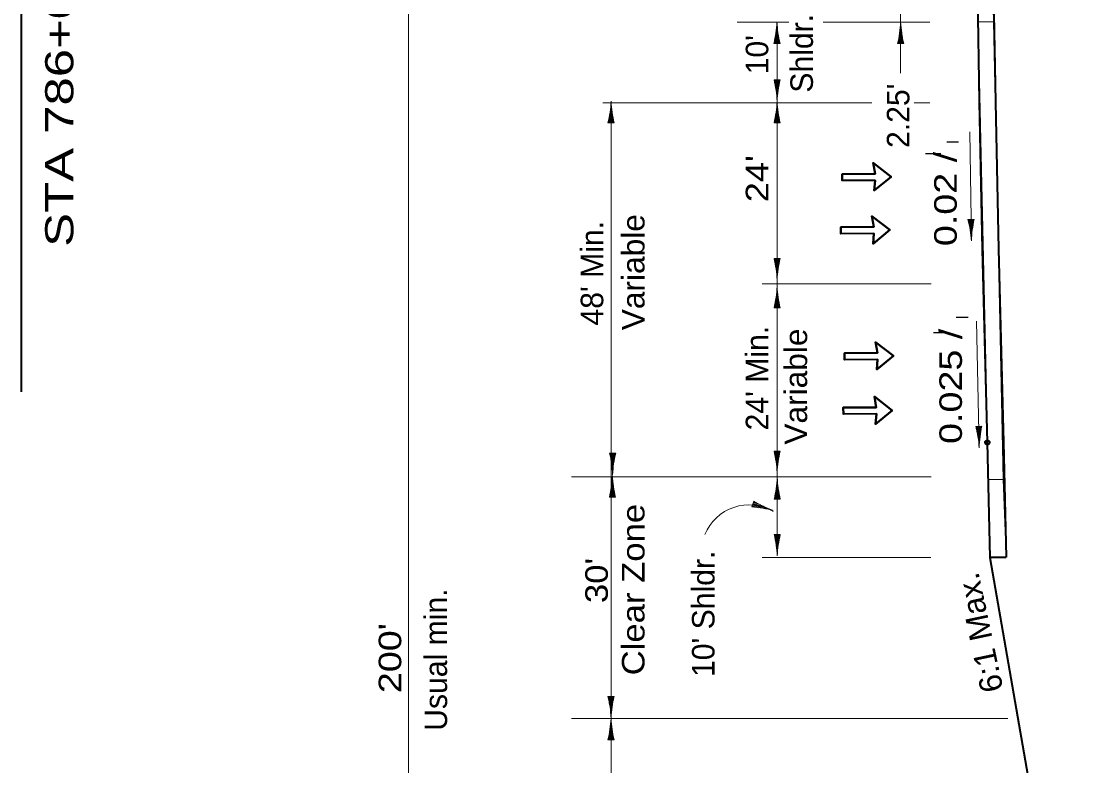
# Model space of a CAD drawing. Extents: x 2363427 to 2368559, y 6957299 to 6980140.
# Drawn here: x 2364471 to 2365136, y 6960816 to 6961278 of the extents above; entities that cross this region are included whole.
import ezdxf
from ezdxf.enums import TextEntityAlignment as Align

# ---------------------------------------------------------------- set-up
doc = ezdxf.new("R2010")
doc.units = 0
doc.header["$LTSCALE"] = 5.6
doc.header["$PDMODE"] = 32
doc.header["$PDSIZE"] = 2.8
for name, color, linetype, lineweight in [('1', 7, 'Continuous', 13), ('3', 7, 'Continuous', 35), ('4', 7, 'Continuous', 13), ('40', 7, 'Continuous', 35), ('48', 7, 'Continuous', 25), ('8', 7, 'Continuous', 13)]:
    doc.layers.add(name, color=color, linetype=linetype, lineweight=lineweight)

msp = doc.modelspace()

# ---------------------------------------------------------------- linework, layer by layer
at = {"layer": '1'}
for p, q in [((2364938.739, 6961242.105), (2364942.569, 6961242.105)), ((2364939.089, 6961242.105), (2364939.089, 6961240.52)), ((2364939.589, 6961242.105), (2364939.589, 6961237.828)), ((2364940.089, 6961242.105), (2364940.089, 6961234.755)), ((2364940.589, 6961242.105), (2364940.589, 6961229.541)), ((2364941.089, 6961242.105), (2364941.089, 6961233.496)), ((2364941.589, 6961242.105), (2364941.589, 6961237.243)), ((2364942.089, 6961242.105), (2364942.089, 6961239.724)), ((2364837.629, 6961215.364), (2364837.629, 6961227.928)), ((2364940.717, 6961215.286), (2364940.717, 6961227.85)), ((2364837.129, 6961215.364), (2364837.129, 6961223.973)), ((2364838.129, 6961215.364), (2364838.129, 6961222.714)), ((2364940.217, 6961215.286), (2364940.217, 6961223.896)), ((2364941.217, 6961215.286), (2364941.217, 6961222.636)), ((2364839.479, 6961215.364), (2364835.649, 6961215.364)), ((2364836.129, 6961215.364), (2364836.129, 6961217.745)), ((2364836.629, 6961215.364), (2364836.629, 6961220.226)), ((2364838.629, 6961215.364), (2364838.629, 6961219.64)), ((2364839.129, 6961215.364), (2364839.129, 6961216.948)), ((2364942.567, 6961215.286), (2364938.737, 6961215.286)), ((2364939.217, 6961215.286), (2364939.217, 6961217.668)), ((2364939.717, 6961215.286), (2364939.717, 6961220.148)), ((2364941.717, 6961215.286), (2364941.717, 6961219.563)), ((2364942.217, 6961215.286), (2364942.217, 6961216.872)), ((2364938.739, 6961011.454), (2364942.569, 6961011.454)), ((2364939.089, 6961011.454), (2364939.089, 6961009.868)), ((2364939.589, 6961011.454), (2364939.589, 6961007.177)), ((2364940.089, 6961011.454), (2364940.089, 6961004.104)), ((2364940.589, 6961011.454), (2364940.589, 6960998.89)), ((2364941.089, 6961011.454), (2364941.089, 6961002.844)), ((2364941.589, 6961011.454), (2364941.589, 6961006.592)), ((2364942.089, 6961011.454), (2364942.089, 6961009.072)), ((2364940.277, 6960981.694), (2364940.277, 6960990.304)), ((2364940.777, 6960981.694), (2364940.777, 6960994.258)), ((2364941.277, 6960981.694), (2364941.277, 6960989.044)), ((2364942.627, 6960981.694), (2364938.797, 6960981.694)), ((2364939.277, 6960981.694), (2364939.277, 6960984.076)), ((2364939.777, 6960981.694), (2364939.777, 6960986.556)), ((2364941.777, 6960981.694), (2364941.777, 6960985.97)), ((2364942.277, 6960981.694), (2364942.277, 6960983.279)), ((2364925.025, 6960976.762), (2364926.191, 6960980.41)), ((2364925.132, 6960977.096), (2364926.642, 6960976.613)), ((2364925.284, 6960977.572), (2364929.358, 6960976.27)), ((2364925.437, 6960978.048), (2364932.437, 6960975.812)), ((2364925.589, 6960978.524), (2364937.557, 6960974.701)), ((2364925.741, 6960979), (2364933.942, 6960976.38)), ((2364925.893, 6960979.477), (2364930.524, 6960977.998)), ((2364926.045, 6960979.954), (2364928.313, 6960979.228)), ((2364938.797, 6960959.672), (2364942.627, 6960959.672)), ((2364939.147, 6960959.672), (2364939.147, 6960958.086)), ((2364939.647, 6960959.672), (2364939.647, 6960955.395)), ((2364940.147, 6960959.672), (2364940.147, 6960952.322)), ((2364940.647, 6960959.672), (2364940.647, 6960947.108)), ((2364941.147, 6960959.672), (2364941.147, 6960951.062)), ((2364941.647, 6960959.672), (2364941.647, 6960954.81)), ((2364942.147, 6960959.672), (2364942.147, 6960957.29)), ((2364835.633, 6960859.078), (2364839.463, 6960859.078)), ((2364835.983, 6960859.078), (2364835.983, 6960857.492)), ((2364836.483, 6960859.078), (2364836.483, 6960854.801)), ((2364836.983, 6960859.078), (2364836.983, 6960851.728)), ((2364837.483, 6960859.078), (2364837.483, 6960846.514)), ((2364837.983, 6960859.078), (2364837.983, 6960850.468)), ((2364838.483, 6960859.078), (2364838.483, 6960854.216)), ((2364838.983, 6960859.078), (2364838.983, 6960856.696)), ((2364837.593, 6960832.064), (2364837.593, 6960844.628)), ((2364836.593, 6960832.064), (2364836.593, 6960836.926)), ((2364837.093, 6960832.064), (2364837.093, 6960840.674)), ((2364838.093, 6960832.064), (2364838.093, 6960839.414)), ((2364838.593, 6960832.064), (2364838.593, 6960836.34)), ((2364839.443, 6960832.064), (2364835.613, 6960832.064)), ((2364836.093, 6960832.064), (2364836.093, 6960834.446)), ((2364839.093, 6960832.064), (2364839.093, 6960833.649))]:
    msp.add_line(p, q, dxfattribs=at)
for centre, radius, start, end in [((2364868.531, 6961225.212), 72.212, 2.84356, 13.52961), ((2365012.778, 6961225.212), 72.212, 166.47039, 177.15644), ((2364765.441, 6961232.258), 72.212, 346.47039, 357.15644), ((2364909.688, 6961232.258), 72.212, 182.84356, 193.52961), ((2364868.528, 6961232.181), 72.212, 346.47039, 357.15644), ((2365012.775, 6961232.181), 72.212, 182.84356, 193.52961), ((2364868.531, 6960994.56), 72.212, 2.84356, 13.52961), ((2365012.778, 6960994.56), 72.212, 166.47039, 177.15644), ((2364868.588, 6960998.588), 72.212, 346.47039, 357.15644), ((2365012.835, 6960998.588), 72.212, 182.84356, 193.52961), ((2364923.269, 6960948.474), 29.635, 59.62074, 157.81619), ((2364919.753, 6960904.743), 72.212, 75.12659, 85.81264), ((2364963.65, 6961042.149), 72.212, 238.75343, 249.43948), ((2364868.588, 6960942.778), 72.212, 2.84356, 13.52961), ((2365012.835, 6960942.778), 72.212, 166.47039, 177.15644), ((2364765.425, 6960842.184), 72.212, 2.84356, 13.52961), ((2364909.672, 6960842.184), 72.212, 166.47039, 177.15644), ((2364765.404, 6960848.958), 72.212, 346.47039, 357.15644), ((2364909.651, 6960848.958), 72.212, 182.84356, 193.52961)]:
    msp.add_arc(centre, radius, start, end, dxfattribs=at)
at = {"layer": '3'}
for p, q in [((2365063.563, 6961383.778), (2365066.169, 6961228.534)), ((2365073.563, 6961383.978), (2365076.177, 6961228.293)), ((2365066.181, 6961228.44), (2365068.011, 6961136.715)), ((2365076.187, 6961228.267), (2365078.009, 6961136.914)), ((2365068.011, 6961136.715), (2365071.143, 6961016.849)), ((2365078.009, 6961136.976), (2365081.141, 6961017.11)), ((2365071.143, 6961016.849), (2365072.809, 6960945.418)), ((2365081.141, 6961017.082), (2365082.809, 6960945.535)), ((2365082.813, 6960945.418), (2365072.809, 6960945.418)), ((2365072.809, 6960945.418), (2365135.901, 6960582.428))]:
    msp.add_line(p, q, dxfattribs=at)
at = {"layer": '3', "lineweight": 13}
for points in [[(2365065.476, 6961278.05), (2365075.005, 6961278.05), (2365073.84, 6961328.633), (2365064.928, 6961328.633)], [(2365072.809, 6960945.418), (2365082.809, 6960945.535), (2365081.024, 6960993.847), (2365071.996, 6960993.847)]]:
    msp.add_lwpolyline(points, close=True, dxfattribs=at)
msp.add_lwpolyline([(2365071.143, 6961016.849), (2365071.075, 6961016.995), (2365071.143, 6961016.849)], dxfattribs=at)
at = {"layer": '3'}
msp.add_point((2365071.143, 6961016.849), dxfattribs=at)
at = {"layer": '4', "lineweight": 40}
msp.add_line((2364471.469, 6961048.18), (2364471.469, 6961642.941), dxfattribs=at)
at = {"layer": '4'}
for p, q in [((2364711.737, 6960333.27), (2364711.737, 6961383.778)), ((2365017.359, 6961246.228), (2365017.359, 6961314.02)), ((2364948.015, 6961277.854), (2364915.757, 6961277.854)), ((2364940.611, 6961264.664), (2364940.611, 6961277.228)), ((2365035.451, 6961277.854), (2364969.293, 6961277.854)), ((2365017.415, 6961264.512), (2365017.415, 6961277.076)), ((2364939.611, 6961264.664), (2364939.611, 6961269.526)), ((2364940.111, 6961264.664), (2364940.111, 6961273.273)), ((2364940.655, 6961135.85), (2364940.655, 6961269.474)), ((2364941.111, 6961264.664), (2364941.111, 6961272.014)), ((2364941.611, 6961264.664), (2364941.611, 6961268.94)), ((2365016.415, 6961264.512), (2365016.415, 6961269.374)), ((2365016.915, 6961264.512), (2365016.915, 6961273.121)), ((2365017.915, 6961264.512), (2365017.915, 6961271.862)), ((2365018.415, 6961264.512), (2365018.415, 6961268.788)), ((2364942.461, 6961264.664), (2364938.631, 6961264.664)), ((2364939.111, 6961264.664), (2364939.111, 6961267.045)), ((2364942.111, 6961264.664), (2364942.111, 6961266.248)), ((2365019.265, 6961264.512), (2365015.435, 6961264.512)), ((2365015.915, 6961264.512), (2365015.915, 6961266.893)), ((2365018.915, 6961264.512), (2365018.915, 6961266.096)), ((2364999.375, 6961227.854), (2364832.475, 6961227.854)), ((2364837.569, 6960593.58), (2364837.569, 6961228.746)), ((2365035.451, 6961227.854), (2365025.789, 6961227.854)), ((2365061.289, 6961142.04), (2365060.215, 6961209.757)), ((2365059.163, 6961155.32), (2365062.993, 6961155.38)), ((2365059.513, 6961155.325), (2365059.539, 6961153.74)), ((2365060.013, 6961155.333), (2365060.081, 6961151.057)), ((2365060.513, 6961155.341), (2365060.629, 6961147.992)), ((2365061.013, 6961155.349), (2365061.213, 6961142.786)), ((2365061.513, 6961155.357), (2365061.649, 6961146.748)), ((2365062.013, 6961155.364), (2365062.091, 6961150.504)), ((2365062.513, 6961155.372), (2365062.551, 6961152.992)), ((2364940.655, 6961016.646), (2364940.655, 6961135.85)), ((2364938.739, 6961131.11), (2364942.569, 6961131.11)), ((2364939.089, 6961131.11), (2364939.089, 6961129.524)), ((2364939.589, 6961131.11), (2364939.589, 6961126.833)), ((2364940.089, 6961131.11), (2364940.089, 6961123.76)), ((2364940.589, 6961131.11), (2364940.589, 6961118.546)), ((2364941.089, 6961131.11), (2364941.089, 6961122.5)), ((2364941.589, 6961131.11), (2364941.589, 6961126.248)), ((2364942.089, 6961131.11), (2364942.089, 6961128.728)), ((2365036.309, 6961115.418), (2364931.403, 6961115.418)), ((2364940.219, 6961100.425), (2364940.219, 6961109.034)), ((2364940.719, 6961100.425), (2364940.719, 6961112.989)), ((2364939.219, 6961100.425), (2364939.219, 6961102.806)), ((2364939.719, 6961100.425), (2364939.719, 6961105.287)), ((2364941.219, 6961100.425), (2364941.219, 6961107.775)), ((2364941.719, 6961100.425), (2364941.719, 6961104.702)), ((2364942.219, 6961100.425), (2364942.219, 6961102.01)), ((2364942.569, 6961100.425), (2364938.739, 6961100.425)), ((2365066.121, 6961013.573), (2365064.511, 6961092.194)), ((2365063.933, 6961026.842), (2365067.763, 6961026.921)), ((2365064.283, 6961026.85), (2365064.317, 6961025.265)), ((2365064.783, 6961026.86), (2365064.871, 6961022.584)), ((2365065.283, 6961026.87), (2365065.435, 6961019.522)), ((2365065.783, 6961026.88), (2365066.041, 6961014.319)), ((2365066.283, 6961026.89), (2365066.459, 6961018.283)), ((2365066.783, 6961026.901), (2365066.883, 6961022.04)), ((2365067.283, 6961026.911), (2365067.331, 6961024.53)), ((2364940.711, 6960955.941), (2364940.711, 6961016.668)), ((2364836.607, 6961010.118), (2364840.437, 6961010.118)), ((2364836.957, 6961010.118), (2364836.957, 6961008.534)), ((2364837.457, 6961010.118), (2364837.457, 6961005.842)), ((2364837.957, 6961010.118), (2364837.957, 6961002.768)), ((2364838.457, 6961010.118), (2364838.457, 6960997.554)), ((2364838.957, 6961010.118), (2364838.957, 6961001.509)), ((2364839.457, 6961010.118), (2364839.457, 6961005.256)), ((2364839.957, 6961010.118), (2364839.957, 6961007.737)), ((2365036.309, 6960995.418), (2364812.913, 6960995.418)), ((2364838.487, 6960982.926), (2364838.487, 6960995.49)), ((2364837.987, 6960982.926), (2364837.987, 6960991.535)), ((2364838.987, 6960982.926), (2364838.987, 6960990.276)), ((2364840.337, 6960982.926), (2364836.507, 6960982.926)), ((2364836.987, 6960982.926), (2364836.987, 6960985.307)), ((2364837.487, 6960982.926), (2364837.487, 6960987.788)), ((2364839.487, 6960982.926), (2364839.487, 6960987.202)), ((2364839.987, 6960982.926), (2364839.987, 6960984.51)), ((2365036.169, 6960945.418), (2364931.403, 6960945.418)), ((2365083.977, 6960845.418), (2364812.913, 6960845.418))]:
    msp.add_line(p, q, dxfattribs=at)
at = {"layer": '4', "lineweight": 25}
for p, q in [((2365045.946, 6961203.554), (2365053.317, 6961203.554)), ((2365042.261, 6961196.189), (2365032.68, 6961196.189)), ((2365051.843, 6961094.553), (2365059.213, 6961094.553)), ((2365046.683, 6961084.979), (2365037.839, 6961084.979))]:
    msp.add_line(p, q, dxfattribs=at)
at = {"layer": '4'}
for centre, start, end in [((2364868.422, 6961281.558), 346.47039, 357.15644), ((2365012.669, 6961281.558), 182.84356, 193.52961), ((2364945.226, 6961281.406), 346.47039, 357.15644), ((2365089.473, 6961281.406), 182.84356, 193.52961), ((2364989.232, 6961137.315), 3.7522, 14.43825), ((2365133.461, 6961139.602), 167.37903, 178.06508), ((2364868.531, 6961114.216), 2.84356, 13.52961), ((2365012.778, 6961114.216), 166.47039, 177.15644), ((2364868.531, 6961117.319), 346.47039, 357.15644), ((2365012.778, 6961117.319), 182.84356, 193.52961), ((2364994.087, 6961008.514), 4.01743, 14.70348), ((2365138.303, 6961011.469), 167.64427, 178.33032), ((2364766.399, 6960993.225), 2.84356, 13.52961), ((2364910.646, 6960993.225), 166.47039, 177.15644), ((2364766.298, 6960999.82), 346.47039, 357.15644), ((2364910.545, 6960999.82), 182.84356, 193.52961)]:
    msp.add_arc(centre, 72.212, start, end, dxfattribs=at)
at = {"layer": '40'}
for p, q in [((2365001.521, 6961179.622), (2364981.015, 6961179.426)), ((2365000.765, 6961146.576), (2364980.259, 6961146.382)), ((2365003.031, 6961068.398), (2364982.527, 6961068.202)), ((2365002.277, 6961034.547), (2364981.771, 6961034.352))]:
    msp.add_line(p, q, dxfattribs=at)
for points in [[(2365001.521, 6961179.622), (2365000.987, 6961173.306), (2365011.375, 6961181.842), (2365000.275, 6961190.444), (2365001.483, 6961183.716)], [(2365001.483, 6961183.716), (2364980.977, 6961183.522), (2364981.015, 6961179.426)], [(2365000.765, 6961146.576), (2365000.231, 6961140.262), (2365010.619, 6961148.796), (2364999.519, 6961157.399), (2365000.727, 6961150.672)], [(2365000.727, 6961150.672), (2364980.221, 6961150.476), (2364980.259, 6961146.382)], [(2365003.031, 6961068.398), (2365002.499, 6961062.082), (2365012.887, 6961070.618), (2365001.787, 6961079.22), (2365002.995, 6961072.492)], [(2365002.995, 6961072.492), (2364982.489, 6961072.298), (2364982.527, 6961068.202)], [(2365002.277, 6961034.547), (2365001.743, 6961028.232), (2365012.131, 6961036.767), (2365001.031, 6961045.37), (2365002.239, 6961038.642)], [(2365002.239, 6961038.642), (2364981.733, 6961038.447), (2364981.771, 6961034.352)]]:
    msp.add_lwpolyline(points, dxfattribs=at)
at = {"layer": '48', "lineweight": 13}
msp.add_lwpolyline([(2365071.996, 6960993.847), (2365081.024, 6960993.847), (2365075.005, 6961278.05), (2365065.476, 6961278.05)], close=True, dxfattribs=at)
at = {"layer": '8', "lineweight": 40}
for points in [[(2365011.375, 6961181.842), (2365000.987, 6961173.306), (2365001.521, 6961179.622), (2364981.015, 6961179.426), (2364980.977, 6961183.522), (2365001.483, 6961183.716), (2365000.275, 6961190.444)], [(2365010.619, 6961148.796), (2365000.231, 6961140.262), (2365000.765, 6961146.576), (2364980.259, 6961146.382), (2364980.221, 6961150.476), (2365000.727, 6961150.672), (2364999.519, 6961157.399)], [(2365012.887, 6961070.618), (2365002.499, 6961062.082), (2365003.031, 6961068.398), (2364982.527, 6961068.202), (2364982.489, 6961072.298), (2365002.995, 6961072.492), (2365001.787, 6961079.22)], [(2365012.131, 6961036.767), (2365001.743, 6961028.232), (2365002.277, 6961034.547), (2364981.771, 6961034.352), (2364981.733, 6961038.447), (2365002.239, 6961038.642), (2365001.031, 6961045.37)]]:
    msp.add_lwpolyline(points, close=True, dxfattribs=at)

# ---------------------------------------------------------------- texts
at = {"layer": '1'}
for s, width, p in [('Variable', 1.05, (2364858.329, 6961122.589)), ('Clear Zone', 1.15, (2364858.329, 6960925.441)), ("30'", 1.15, (2364835.563, 6960931.109)), ("200'", 1.25, (2364707.297, 6960882.898))]:
    msp.add_text(s, height=14, rotation=90, dxfattribs=dict(at, width=width)).set_placement(p, align=Align.CENTER)
for s, p in [("48' Min.", (2364832.711, 6961121.925)), ("10' Shldr.", (2364901.793, 6960910.407)), ('Usual min.', (2364735.755, 6960881.965))]:
    msp.add_text(s, height=14, rotation=90, dxfattribs=at).set_placement(p, align=Align.CENTER)
at = {"layer": '4'}
for s, height, rotation, width, p in [('STA 786+00 TO STA 795+00', 17.5, 90, 1.35, (2364503.722, 6961345.542)), ('0.02 /', 14, 90, 1.25, (2365052.183, 6961168.039)), ("24'", 14, 90, 1.2, (2364935.179, 6961180.667)), ('Variable', 14, 90, 1.05, (2364959.289, 6961051.539)), ('0.025 /', 14, 90, 1.25, (2365055.405, 6961051.695)), ('6:1 Max.', 14, 101.975, 1.05, (2365073.394, 6960900.124))]:
    msp.add_text(s, height=height, rotation=rotation, dxfattribs=dict(at, width=width)).set_placement(p, align=Align.CENTER)
for s, p in [('Shldr.', (2364962.897, 6961258.533)), ("10'", (2364935.179, 6961257.634)), ("2.25' ", (2365022.779, 6961222.314)), ("24' Min.", (2364935.179, 6961056.81))]:
    msp.add_text(s, height=14, rotation=90, dxfattribs=at).set_placement(p, align=Align.CENTER)

doc.saveas('drawing.dxf')
